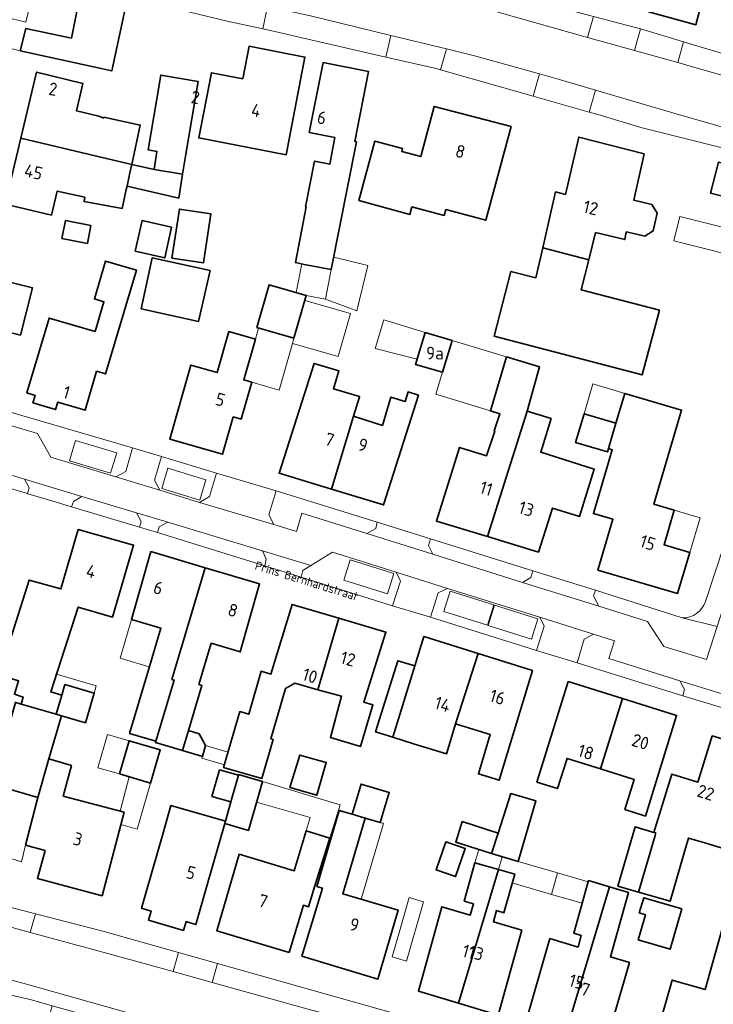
# Model space of a CAD drawing. Header units: metres. Extents: x 149984 to 156489, y 469398 to 478068.
# Tile 499 of 656: x 154315 to 154388, y 473304 to 473408. Entities that reach past the tile are written whole.
import ezdxf
from ezdxf.enums import TextEntityAlignment as Align

# ---------------------------------------------------------------- set-up
doc = ezdxf.new("R2010")
doc.units = ezdxf.units.M
doc.header["$LTSCALE"] = 0.75
for name, color, linetype, lineweight in [('B-WE-OG-BEBOUWING-GV', 6, 'Continuous', 35), ('B-WE-OG-BEBOUWING-T18', 1, 'Continuous', 18), ('B-WE-OG-BEBOUWING_LUIFEL-GV', 6, 'Continuous', 18), ('B-WE-OG-BEBOUWING_OVERBOUWING-GV', 6, 'Continuous', 18), ('B-WE-OG-TERREIN_ERF-GV', 252, 'Continuous', 18), ('B-WE-OG-TOPOGRAFIE-T18', 7, 'Continuous', 18), ('B-WE-VH-OPENVERHARDING_BETONSTRAATSTEEN-GV', 252, 'Continuous', 18), ('B-WE-VH-OPENVERHARDING_STRAATBAKSTEEN-GV', 252, 'Continuous', 18), ('B-WE-VH-OPENVERHARDING_TEGEL-GV', 252, 'Continuous', 18)]:
    doc.layers.add(name, color=color, linetype=linetype, lineweight=lineweight)
doc.styles.add('NLCS-ISO-M500-T18', font='NLCS-ISO.ttf', dxfattribs={"height": 0.9})
doc.styles.add('NLCS-ISO-M750-T18', font='NLCS-ISO.ttf', dxfattribs={"height": 1.35})

msp = doc.modelspace()

# ---------------------------------------------------------------- linework, layer by layer
at = {"layer": 'B-WE-OG-BEBOUWING-GV', "flags": 128}
for points in [[(154383.681, 473420.373), (154383.059, 473417.5), (154382.592, 473415.802), (154383.556, 473415.537), (154381.639, 473408.576), (154386.613, 473407.21), (154389.35, 473417.543), (154385.89, 473418.499), (154387.289, 473424.066), (154384.85, 473424.772), (154384.295, 473422.683)], [(154321.675, 473410.971), (154320.626, 473405.8), (154315.807, 473406.821), (154315.228, 473404.445), (154324.891, 473402.337), (154326.542, 473409.909)], [(154338.758, 473401.501), (154335.425, 473402.143), (154334.098, 473395.253), (154343.321, 473393.476), (154345.31, 473403.797), (154339.419, 473404.932)], [(154345.23, 473381.898), (154348.089, 473381.339), (154350.749, 473394.847), (154350.582, 473394.88), (154352.037, 473402.269), (154347.232, 473403.215), (154345.777, 473395.826), (154348.488, 473395.292), (154347.934, 473392.477), (154346.315, 473392.796), (154345.366, 473387.977), (154345.459, 473387.959), (154344.303, 473382.085)], [(154315.283, 473395.235), (154322.536, 473393.504), (154327.004, 473392.438), (154327.906, 473396.61), (154324.065, 473397.44), (154324.044, 473397.342), (154323.545, 473397.534), (154321.155, 473398.117), (154321.846, 473401.016), (154316.946, 473402.205)], [(154329.621, 473399.181), (154328.75, 473393.986), (154329.676, 473393.831), (154329.366, 473391.933), (154332.387, 473391.44), (154332.695, 473393.325), (154334.02, 473401.225), (154330.075, 473401.886)], [(154360.034, 473387.05), (154360.206, 473387.687), (154364.419, 473386.548), (154367.102, 473396.476), (154358.982, 473398.589), (154357.558, 473393.287), (154355.54, 473393.83), (154355.623, 473394.139), (154352.708, 473394.923), (154351.01, 473388.638), (154356.412, 473387.179), (154356.626, 473387.971)], [(154322.536, 473393.504), (154315.283, 473395.235), (154313.62, 473388.266), (154318.527, 473387.097), (154319.132, 473389.635), (154322.047, 473388.979), (154321.969, 473388.536), (154326.004, 473387.809), (154326.436, 473389.807), (154326.509, 473390.143), (154326.819, 473391.579), (154326.979, 473392.323), (154327.004, 473392.438)], [(154375.33, 473382.382), (154376.034, 473385.262), (154379.107, 473384.51), (154379.244, 473385.109), (154379.292, 473385.319), (154381.221, 473384.878), (154382.122, 473385.446), (154382.549, 473387.314), (154381.979, 473388.223), (154380.056, 473388.662), (154381.176, 473393.556), (154374.254, 473395.341), (154372.847, 473389.282), (154371.811, 473389.549), (154371.074, 473386.475), (154370.441, 473383.647)], [(154332.387, 473391.44), (154329.366, 473391.933), (154327.004, 473392.438), (154326.979, 473392.323), (154326.819, 473391.579), (154326.509, 473390.143), (154331.97, 473388.89)], [(154393.576, 473391.513), (154389.011, 473392.687), (154388.175, 473389.434), (154392.74, 473388.26)], [(154331.262, 473382.557), (154334.576, 473382.049), (154335.369, 473387.219), (154332.055, 473387.728)], [(154319.638, 473384.632), (154322.33, 473384.101), (154322.702, 473385.992), (154320.01, 473386.522)], [(154327.381, 473383.273), (154330.498, 473382.578), (154331.221, 473385.819), (154328.104, 473386.514)], [(154375.33, 473382.382), (154370.441, 473383.647), (154369.706, 473380.481), (154367.082, 473381.158), (154365.311, 473374.324), (154380.964, 473370.229), (154382.781, 473377.052), (154374.501, 473379.219)], [(154327.989, 473377.212), (154334.071, 473375.865), (154335.287, 473381.243), (154329.185, 473382.596)], [(154305.271, 473376.952), (154315.266, 473374.429), (154316.524, 473379.411), (154306.253, 473382.004), (154304.995, 473377.022)], [(154323.145, 473374.796), (154318.272, 473376.223), (154315.93, 473368.313), (154316.793, 473368.058), (154316.561, 473367.271), (154318.963, 473366.56), (154319.195, 473367.346), (154322.079, 473366.493), (154323.294, 473370.597), (154324.252, 473370.315), (154327.501, 473381.295), (154324.247, 473382.246), (154323.06, 473378.239), (154324.077, 473377.94)], [(154344.157, 473374.087), (154345.448, 473378.601), (154341.525, 473379.724), (154340.233, 473375.21)], [(154338.584, 473365.547), (154339.696, 473369.45), (154338.851, 473369.692), (154340.079, 473374.002), (154337.262, 473374.802), (154336.031, 473370.473), (154333.252, 473371.265), (154331.024, 473363.425), (154336.612, 473361.837), (154337.737, 473365.789)], [(154360.882, 473373.836), (154358.026, 473374.688), (154356.992, 473371.334), (154359.851, 473370.494)], [(154364.624, 473353.133), (154368.791, 473366.394), (154370.099, 473371.086), (154366.629, 473372.121), (154364.925, 473366.41), (154365.917, 473366.104), (154365.314, 473364.303), (154365.38, 473364.281), (154364.51, 473361.683), (154361.642, 473362.56), (154359.214, 473354.78)], [(154350.448, 473365.854), (154351.073, 473367.907), (154351.08, 473367.929), (154348.323, 473368.764), (154348.897, 473370.646), (154346.285, 473371.439), (154342.587, 473359.841), (154348.107, 473358.161)], [(154350.448, 473365.854), (154348.107, 473358.161), (154353.627, 473356.481), (154357.308, 473368.088), (154356.218, 473368.419), (154355.915, 473367.414), (154354.394, 473367.876), (154353.497, 473364.888)], [(154377.395, 473362.435), (154377.786, 473362.32), (154375.804, 473355.578), (154377.858, 473354.974), (154376.28, 473349.606), (154384.704, 473347.129), (154386.003, 473351.456), (154383.271, 473352.259), (154384.349, 473355.927), (154382.194, 473356.56), (154385.118, 473366.506), (154379.11, 473368.272), (154378.184, 473365.119)], [(154364.624, 473353.133), (154369.986, 473351.501), (154371.48, 473356.142), (154374.316, 473355.248), (154375.898, 473360.26), (154370.234, 473362.046), (154371.333, 473365.611), (154368.791, 473366.394)], [(154374.818, 473366.109), (154373.924, 473363.067), (154377.29, 473362.078), (154377.395, 473362.435), (154378.184, 473365.119)], [(154315.318, 473335.442), (154319.026, 473334.366), (154319.615, 473336.393), (154318.465, 473336.727), (154321.338, 473345.698), (154324.986, 473344.631), (154327.21, 473352.244), (154321.358, 473353.892), (154319.522, 473347.605), (154316.152, 473348.553), (154312.979, 473338.545), (154315.048, 473337.89), (154314.604, 473336.488), (154315.529, 473336.193)], [(154331.26, 473338.052), (154334.761, 473349.856), (154329.019, 473351.559), (154326.994, 473344.388), (154330.089, 473343.463), (154328.696, 473338.813), (154326.777, 473332.351), (154329.559, 473331.525), (154331.478, 473337.987)], [(154334.761, 473349.856), (154331.26, 473338.052), (154331.478, 473337.987), (154329.559, 473331.525), (154329.518, 473331.388), (154332.377, 473330.54), (154333.001, 473332.642), (154334.421, 473337.426), (154334.114, 473337.518), (154335.407, 473341.872), (154338.472, 473340.955), (154340.504, 473348.153)], [(154346.671, 473336.94), (154348.913, 473344.517), (154343.961, 473345.982), (154341.722, 473338.614), (154340.685, 473338.913), (154339.377, 473334.378), (154338.435, 473334.651), (154336.723, 473328.745), (154340.751, 473327.578), (154341.952, 473331.721), (154341.726, 473331.786), (154343.265, 473337.094), (154344.256, 473337.64)], [(154346.671, 473336.94), (154349.175, 473336.267), (154348.01, 473331.921), (154351.191, 473330.972), (154352.5, 473335.362), (154351.543, 473335.648), (154353.866, 473343.052), (154348.913, 473344.517)], [(154361.221, 473333.345), (154363.609, 473340.793), (154357.888, 473342.577), (154356.927, 473339.47), (154354.6, 473331.944), (154356.795, 473331.26), (154360.269, 473330.206), (154360.545, 473331.116)], [(154363.609, 473340.793), (154361.221, 473333.345), (154364.906, 473332.228), (154363.641, 473328.066), (154365.831, 473327.395), (154369.363, 473338.998)], [(154354.6, 473331.944), (154356.927, 473339.47), (154355.13, 473340.028), (154352.787, 473332.509)], [(154376.54, 473328.596), (154378.861, 473336.037), (154373.134, 473337.823), (154369.83, 473327.206), (154372.015, 473326.523), (154373.01, 473329.7)], [(154319.026, 473334.366), (154319.58, 473334.205), (154322.111, 473333.47), (154323.024, 473336.614), (154319.939, 473337.509), (154319.615, 473336.393)], [(154317.077, 473325.589), (154318.258, 473329.653), (154319.58, 473334.205), (154319.026, 473334.366), (154315.318, 473335.442), (154314.716, 473335.617), (154312.214, 473327.002)], [(154376.54, 473328.596), (154380.12, 473327.477), (154379.125, 473324.301), (154381.302, 473323.62), (154384.589, 473334.251), (154378.861, 473336.037)], [(154332.377, 473330.54), (154334.483, 473329.915), (154334.822, 473331.058), (154334.148, 473332.301), (154333.001, 473332.642)], [(154325.715, 473328.064), (154329.006, 473327.108), (154330.023, 473330.609), (154326.732, 473331.565)], [(154391.925, 473323.15), (154394.089, 473330.353), (154388.353, 473332.076), (154386.842, 473327.205), (154384.092, 473328.058), (154382.18, 473321.894), (154382.395, 473321.832), (154382.315, 473321.557), (154380.58, 473315.587), (154383.905, 473314.621), (154385.639, 473320.591), (154385.849, 473321.29), (154387.57, 473320.773), (154390.909, 473319.77)], [(154319.768, 473325.733), (154320.632, 473328.964), (154318.258, 473329.653), (154317.077, 473325.589), (154315.789, 473320.531), (154317.849, 473319.973), (154317.047, 473317.012), (154323.872, 473315.206), (154326.204, 473324.013)], [(154343.73, 473326.628), (154346.574, 473325.818), (154347.558, 473329.272), (154344.77, 473330.066)], [(154337.485, 473325.116), (154338.286, 473327.926), (154336.285, 473328.497), (154335.484, 473325.687)], [(154340.43, 473325.908), (154340.827, 473327.276), (154338.309, 473328.005), (154338.286, 473327.926), (154337.485, 473325.116), (154336.903, 473323.076), (154336.833, 473322.83), (154339.357, 473322.098)], [(154350.312, 473323.804), (154351.678, 473323.4), (154353.279, 473322.927), (154354.224, 473326.122), (154351.256, 473327)], [(154365.018, 473319.649), (154367.84, 473318.829), (154369.699, 473325.227), (154367.071, 473325.99), (154365.718, 473321.812)], [(154330.282, 473321.711), (154328.047, 473313.874), (154329.056, 473313.572), (154328.772, 473312.623), (154332.463, 473311.517), (154332.747, 473312.467), (154332.846, 473312.437), (154333.787, 473312.155), (154334.987, 473316.361), (154336.833, 473322.83), (154336.903, 473323.076), (154331.14, 473324.72)], [(154346.57, 473316.173), (154347.169, 473315.99), (154344.995, 473308.803), (154353.014, 473306.403), (154355.166, 473313.682), (154349.316, 473315.411), (154351.678, 473323.4), (154350.312, 473323.804), (154348.945, 473324.208)], [(154343.634, 473309.21), (154345.159, 473314.202), (154345.684, 473314.04), (154346.356, 473316.239), (154347.958, 473321.28), (154345.441, 473322.041), (154344.181, 473317.836), (154338.365, 473319.574), (154335.998, 473311.494)], [(154365.718, 473321.812), (154361.945, 473323.034), (154361.245, 473320.871), (154365.018, 473319.649)], [(154380.58, 473315.587), (154382.315, 473321.557), (154382.395, 473321.832), (154382.18, 473321.894), (154380.199, 473322.47), (154378.385, 473316.224)], [(154360.202, 473320.886), (154359.182, 473317.937), (154361.228, 473317.23), (154362.248, 473320.178)], [(154361.534, 473303.854), (154365.758, 473317.97), (154363.286, 473318.693), (154362.153, 473314.628), (154363.122, 473314.345), (154362.789, 473313.151), (154359.795, 473314.028), (154357.325, 473305.113)], [(154365.758, 473317.97), (154361.534, 473303.854), (154365.745, 473302.594), (154368.229, 473311.557), (154365.226, 473312.437), (154365.561, 473313.641), (154366.349, 473313.411), (154367.48, 473317.466)], [(154372.815, 473300.479), (154377.504, 473316.142), (154375.295, 473316.808), (154373.727, 473311.234), (154374.521, 473310.995), (154374.177, 473309.773), (154371.2, 473310.671), (154368.61, 473301.737)], [(154377.504, 473316.142), (154372.815, 473300.479), (154377.021, 473299.22), (154379.605, 473308.135), (154377.595, 473308.741), (154379.508, 473315.538)], [(154380.653, 473313.38), (154381.306, 473313.191), (154380.533, 473310.531), (154383.898, 473309.554), (154385.136, 473313.814), (154381.118, 473314.981)], [(154388.781, 473295.833), (154393.228, 473311.665), (154389.692, 473312.658), (154389.419, 473311.687), (154387.624, 473305.296), (154384.13, 473306.29), (154382.078, 473299.149), (154384.701, 473298.432), (154384.315, 473297.087)]]:
    msp.add_lwpolyline(points, close=True, dxfattribs=at)
at = {"layer": 'B-WE-OG-BEBOUWING_LUIFEL-GV', "flags": 128}
for points in [[(154321.717, 473411.18), (154316.978, 473412.21), (154315.828, 473407.494), (154311.198, 473408.622), (154310.463, 473405.606), (154315.228, 473404.445), (154315.807, 473406.821), (154320.626, 473405.8)], [(154347.471, 473378.203), (154350.808, 473376.99), (154351.977, 473381.784), (154348.351, 473382.668), (154348.089, 473381.339)], [(154344.378, 473378.907), (154345.448, 473378.601), (154347.471, 473378.203), (154348.089, 473381.339), (154344.978, 473381.952)], [(154343.997, 473373.53), (154344.157, 473374.087), (154340.409, 473375.16), (154340.079, 473374.002), (154338.851, 473369.692), (154339.696, 473369.45), (154342.593, 473368.621)], [(154358.026, 473374.688), (154353.665, 473376.033), (154352.734, 473373.013), (154357.158, 473371.871)], [(154360.882, 473373.836), (154359.851, 473370.494), (154359.142, 473368.194), (154364.925, 473366.41), (154366.629, 473372.121)], [(154374.818, 473366.109), (154378.184, 473365.12), (154379.11, 473368.272), (154375.745, 473369.261)], [(154384.349, 473355.927), (154383.271, 473352.259), (154386.003, 473351.456), (154387.081, 473355.124)], [(154326.994, 473344.388), (154325.773, 473340.312), (154328.867, 473339.385), (154330.089, 473343.463)], [(154323.024, 473336.614), (154323.249, 473337.39), (154319.066, 473338.604), (154318.465, 473336.727), (154319.615, 473336.393), (154319.939, 473337.509)], [(154325.715, 473328.064), (154326.732, 473331.565), (154324.452, 473332.227), (154323.435, 473328.726)], [(154334.822, 473331.058), (154334.483, 473329.915), (154334.428, 473329.733), (154336.805, 473329.027), (154337.19, 473330.355)], [(154326.746, 473327.765), (154325.774, 473324.128), (154326.204, 473324.013), (154325.861, 473322.718), (154327.585, 473322.217), (154329.006, 473327.108)], [(154345.441, 473322.041), (154347.958, 473321.28), (154349.022, 473324.798), (154340.827, 473327.276), (154340.201, 473325.094), (154345.852, 473323.472)], [(154310.046, 473320.443), (154315.348, 473318.798), (154315.789, 473320.531), (154317.077, 473325.589), (154312.214, 473327.002), (154312.016, 473327.061), (154312.01, 473327.042)], [(154351.678, 473323.4), (154349.316, 473315.411), (154351.263, 473314.836), (154353.625, 473322.824)], [(154366.153, 473319.319), (154365.018, 473319.649), (154363.691, 473320.079), (154363.286, 473318.693), (154365.758, 473317.97)], [(154372.017, 473317.615), (154367.84, 473318.829), (154366.153, 473319.319), (154365.758, 473317.97), (154367.48, 473317.466), (154367.224, 473316.546), (154371.358, 473315.345)], [(154372.017, 473317.615), (154371.358, 473315.345), (154374.617, 473314.398), (154375.257, 473316.674)]]:
    msp.add_lwpolyline(points, close=True, dxfattribs=at)
at = {"layer": 'B-WE-OG-BEBOUWING_OVERBOUWING-GV', "flags": 128}
for points in [[(154384.948, 473386.966), (154384.297, 473384.398), (154393.28, 473382.122), (154393.931, 473384.69)], [(154345.303, 473378.095), (154344.157, 473374.087), (154343.997, 473373.53), (154348.833, 473372.146), (154350.139, 473376.712)], [(154356.056, 473308.291), (154357.859, 473314.559), (154356.325, 473315), (154355.372, 473311.683), (154354.523, 473308.732)]]:
    msp.add_lwpolyline(points, close=True, dxfattribs=at)
at = {"layer": 'B-WE-OG-TERREIN_ERF-GV', "flags": 128}
for points in [[(154291.276, 473430.459), (154291.56, 473429.78), (154291.99, 473428.9), (154292.36, 473428.36), (154292.76, 473428), (154293.26, 473427.71), (154294.23, 473427.39), (154313.209, 473423.139), (154326.878, 473420.047), (154329.87, 473419.37), (154330.485, 473419.232), (154338.945, 473417.332), (154344.635, 473416.054), (154349.461, 473414.971), (154353.25, 473414.12), (154354.256, 473413.852), (154360.326, 473412.231), (154362.826, 473411.563), (154365.923, 473410.736), (154375.814, 473408.096), (154380.778, 473406.77), (154380.93, 473406.73), (154385.335, 473405.404), (154391.202, 473403.638)], [(154389.35, 473417.543), (154386.613, 473407.21), (154381.639, 473408.576)], [(154287.548, 473411.433), (154286.624, 473406.259), (154285.212, 473398.566), (154284.287, 473393.389), (154283.142, 473387.19), (154281.447, 473377.626), (154281.242, 473376.57), (154283.98, 473375.638), (154285.984, 473374.675), (154297.802, 473370.972), (154297.941, 473370.933), (154313.069, 473366.613), (154327.106, 473362.513), (154330.154, 473361.582), (154335.981, 473359.843), (154342.26, 473357.958), (154352.958, 473354.656), (154358.596, 473352.896), (154369.41, 473349.518), (154376.012, 473347.483), (154385.188, 473344.549)], [(154395.05, 473392.79), (154380.8, 473396.37), (154376.52, 473397.64), (154375.362, 473397.969), (154369.418, 473399.658), (154359.633, 473402.438), (154359.17, 473402.57), (154353.876, 473403.784), (154341.21, 473406.69), (154340.853, 473406.768), (154337.09, 473407.59), (154327.757, 473409.864)], [(154279.434, 473366.423), (154278.277, 473360.209), (154277.036, 473353.271), (154276.151, 473348.463), (154275.247, 473343.545), (154274.064, 473337.117), (154272.631, 473329.263), (154272.242, 473327.445), (154272.632, 473325.978), (154273.141, 473325.001), (154274.12, 473324.388), (154279.022, 473322.988), (154287.062, 473321.018), (154291.507, 473319.959), (154301.566, 473317.294), (154308.215, 473315.532), (154316.825, 473313.293), (154323.954, 473311.44), (154331.936, 473309.191), (154336.064, 473308.028), (154362.023, 473300.715), (154375.042, 473296.952), (154384.105, 473294.333), (154391.895, 473292.082)], [(154389.329, 473335.07), (154385.248, 473336.317), (154374.068, 473339.805), (154369.793, 473341.09), (154358.58, 473344.617), (154354.581, 473345.816), (154344.898, 473348.852), (154341.083, 473350.059), (154329.731, 473353.562), (154327.832, 473354.134), (154320.65, 473356.284), (154318.22, 473357.009), (154316.043, 473357.658), (154315.985, 473357.675), (154309.724, 473359.51)], [(154387.648, 473346.289), (154390.552, 473355.041)], [(154312.979, 473338.545), (154316.152, 473348.553), (154319.522, 473347.605), (154321.358, 473353.892), (154327.21, 473352.244), (154324.986, 473344.631), (154321.338, 473345.698), (154318.465, 473336.727), (154319.615, 473336.393), (154319.939, 473337.509), (154323.024, 473336.614), (154322.111, 473333.47), (154319.58, 473334.205), (154318.258, 473329.653), (154320.632, 473328.964), (154319.768, 473325.733), (154326.204, 473324.013), (154323.872, 473315.206), (154317.047, 473317.012), (154317.849, 473319.973), (154315.789, 473320.531), (154317.077, 473325.589), (154312.214, 473327.002)], [(154314.716, 473335.617), (154315.318, 473335.442), (154315.529, 473336.193), (154314.604, 473336.488)]]:
    msp.add_lwpolyline(points, dxfattribs=at)
for points in [[(154321.675, 473410.971), (154326.542, 473409.909), (154324.891, 473402.337), (154315.228, 473404.445), (154315.807, 473406.821), (154320.626, 473405.8)], [(154338.758, 473401.501), (154339.419, 473404.932), (154345.31, 473403.797), (154343.321, 473393.476), (154334.098, 473395.253), (154335.425, 473402.143)], [(154348.089, 473381.339), (154345.23, 473381.898), (154344.303, 473382.085), (154345.459, 473387.959), (154345.366, 473387.977), (154346.315, 473392.796), (154347.934, 473392.477), (154348.488, 473395.292), (154345.777, 473395.826), (154347.232, 473403.215), (154352.037, 473402.269), (154350.582, 473394.88), (154350.749, 473394.847)], [(154326.436, 473389.807), (154326.004, 473387.809), (154321.969, 473388.536), (154322.047, 473388.979), (154319.132, 473389.635), (154318.527, 473387.097), (154313.62, 473388.266), (154315.283, 473395.235), (154316.946, 473402.205), (154321.846, 473401.016), (154321.155, 473398.117), (154323.545, 473397.534), (154324.044, 473397.342), (154324.065, 473397.44), (154327.906, 473396.61), (154327.004, 473392.438), (154329.366, 473391.933), (154329.676, 473393.831), (154328.75, 473393.986), (154329.621, 473399.181), (154330.075, 473401.886), (154334.02, 473401.225), (154332.695, 473393.325), (154332.387, 473391.44), (154331.97, 473388.89), (154326.509, 473390.143)], [(154360.034, 473387.05), (154356.626, 473387.971), (154356.412, 473387.179), (154351.01, 473388.638), (154352.708, 473394.923), (154355.623, 473394.139), (154355.54, 473393.83), (154357.558, 473393.287), (154358.982, 473398.589), (154367.102, 473396.476), (154364.419, 473386.548), (154360.206, 473387.687)], [(154370.441, 473383.647), (154371.074, 473386.475), (154371.811, 473389.549), (154372.847, 473389.282), (154374.254, 473395.341), (154381.176, 473393.556), (154380.056, 473388.662), (154381.979, 473388.223), (154382.549, 473387.314), (154382.122, 473385.446), (154381.221, 473384.878), (154379.292, 473385.319), (154379.244, 473385.109), (154379.107, 473384.51), (154376.034, 473385.262), (154375.33, 473382.382), (154374.501, 473379.219), (154382.781, 473377.052), (154380.964, 473370.229), (154365.311, 473374.324), (154367.082, 473381.158), (154369.706, 473380.481)], [(154393.576, 473391.513), (154392.74, 473388.26), (154388.175, 473389.434), (154389.011, 473392.687)], [(154331.262, 473382.557), (154332.055, 473387.728), (154335.369, 473387.219), (154334.576, 473382.049)], [(154319.638, 473384.632), (154320.01, 473386.522), (154322.702, 473385.992), (154322.33, 473384.101)], [(154327.381, 473383.273), (154328.104, 473386.514), (154331.221, 473385.819), (154330.498, 473382.578)], [(154327.989, 473377.212), (154329.185, 473382.596), (154335.287, 473381.243), (154334.071, 473375.865)], [(154305.271, 473376.952), (154303.961, 473371.697), (154298.394, 473373.093), (154298.192, 473372.289), (154295.313, 473373.01), (154295.424, 473373.456), (154287.509, 473375.439), (154287.712, 473376.212), (154286.9, 473376.424), (154287.654, 473379.287), (154288.467, 473379.074), (154288.979, 473381.017), (154296.86, 473378.942), (154296.893, 473379.067), (154304.995, 473377.022), (154306.253, 473382.004), (154316.524, 473379.411), (154315.266, 473374.429)], [(154323.145, 473374.796), (154324.077, 473377.94), (154323.06, 473378.239), (154324.247, 473382.246), (154327.501, 473381.295), (154324.252, 473370.315), (154323.294, 473370.597), (154322.079, 473366.493), (154319.195, 473367.346), (154318.963, 473366.56), (154316.561, 473367.271), (154316.793, 473368.058), (154315.93, 473368.313), (154318.272, 473376.223)], [(154345.448, 473378.601), (154344.157, 473374.087), (154340.233, 473375.21), (154341.525, 473379.724)], [(154339.696, 473369.45), (154338.584, 473365.547), (154337.737, 473365.789), (154336.612, 473361.837), (154331.024, 473363.425), (154333.252, 473371.265), (154336.031, 473370.473), (154337.262, 473374.802), (154340.079, 473374.002), (154338.851, 473369.692)], [(154359.851, 473370.494), (154356.992, 473371.334), (154358.026, 473374.688), (154360.882, 473373.836)], [(154368.791, 473366.394), (154371.333, 473365.611), (154370.234, 473362.046), (154375.898, 473360.26), (154374.316, 473355.248), (154371.48, 473356.142), (154369.986, 473351.501), (154364.624, 473353.133), (154359.214, 473354.78), (154361.642, 473362.56), (154364.51, 473361.683), (154365.38, 473364.281), (154365.314, 473364.303), (154365.917, 473366.104), (154364.925, 473366.41), (154366.629, 473372.121), (154370.099, 473371.086)], [(154348.107, 473358.161), (154342.587, 473359.841), (154346.285, 473371.439), (154348.897, 473370.646), (154348.323, 473368.764), (154351.08, 473367.929), (154351.073, 473367.907), (154350.448, 473365.854), (154353.497, 473364.888), (154354.394, 473367.876), (154355.915, 473367.414), (154356.218, 473368.419), (154357.308, 473368.088), (154353.627, 473356.481)], [(154377.786, 473362.32), (154377.395, 473362.435), (154377.29, 473362.078), (154373.924, 473363.067), (154374.818, 473366.109), (154378.184, 473365.119), (154379.11, 473368.272), (154385.118, 473366.506), (154382.194, 473356.56), (154384.349, 473355.927), (154383.271, 473352.259), (154386.003, 473351.456), (154384.704, 473347.129), (154376.28, 473349.606), (154377.858, 473354.974), (154375.804, 473355.578)], [(154334.761, 473349.856), (154340.504, 473348.153), (154338.472, 473340.955), (154335.407, 473341.872), (154334.114, 473337.518), (154334.421, 473337.426), (154333.001, 473332.642), (154334.148, 473332.301), (154334.822, 473331.058), (154334.483, 473329.915), (154332.377, 473330.54), (154329.518, 473331.388), (154329.559, 473331.525), (154326.777, 473332.351), (154328.696, 473338.813), (154330.089, 473343.463), (154326.994, 473344.388), (154329.019, 473351.559)], [(154348.913, 473344.517), (154353.866, 473343.052), (154351.543, 473335.648), (154352.5, 473335.362), (154351.191, 473330.972), (154348.01, 473331.921), (154349.175, 473336.267), (154346.671, 473336.94), (154344.256, 473337.64), (154343.265, 473337.094), (154341.726, 473331.786), (154341.952, 473331.721), (154340.751, 473327.578), (154336.723, 473328.745), (154338.435, 473334.651), (154339.377, 473334.378), (154340.685, 473338.913), (154341.722, 473338.614), (154343.961, 473345.982)], [(154363.609, 473340.793), (154369.363, 473338.998), (154365.831, 473327.395), (154363.641, 473328.066), (154364.906, 473332.228), (154361.221, 473333.345), (154360.545, 473331.116), (154360.269, 473330.206), (154356.795, 473331.26), (154354.6, 473331.944), (154352.787, 473332.509), (154355.13, 473340.028), (154356.927, 473339.47), (154357.888, 473342.577)], [(154378.861, 473336.037), (154384.589, 473334.251), (154381.302, 473323.62), (154379.125, 473324.301), (154380.12, 473327.477), (154376.54, 473328.596), (154373.01, 473329.7), (154372.015, 473326.523), (154369.83, 473327.206), (154373.134, 473337.823)], [(154329.006, 473327.108), (154325.715, 473328.064), (154326.732, 473331.565), (154330.023, 473330.609)], [(154391.925, 473323.15), (154390.909, 473319.77), (154387.57, 473320.773), (154385.849, 473321.29), (154385.639, 473320.591), (154383.905, 473314.621), (154380.58, 473315.587), (154378.385, 473316.224), (154380.199, 473322.47), (154382.18, 473321.894), (154384.092, 473328.058), (154386.842, 473327.205), (154388.353, 473332.076), (154394.089, 473330.353), (154399.827, 473328.629), (154396.573, 473318.07), (154394.122, 473318.806), (154395.136, 473322.185)], [(154344.77, 473330.066), (154347.558, 473329.272), (154346.574, 473325.818), (154343.73, 473326.628)], [(154329.056, 473313.572), (154328.047, 473313.874), (154330.282, 473321.711), (154331.14, 473324.72), (154336.903, 473323.076), (154337.485, 473325.116), (154335.484, 473325.687), (154336.285, 473328.497), (154338.286, 473327.926), (154338.309, 473328.005), (154340.827, 473327.276), (154340.43, 473325.908), (154339.357, 473322.098), (154336.833, 473322.83), (154334.987, 473316.361), (154333.787, 473312.155), (154332.846, 473312.437), (154332.747, 473312.467), (154332.463, 473311.517), (154328.772, 473312.623)], [(154355.166, 473313.682), (154353.014, 473306.403), (154344.995, 473308.803), (154347.169, 473315.99), (154346.57, 473316.173), (154348.945, 473324.208), (154350.312, 473323.804), (154351.256, 473327), (154354.224, 473326.122), (154353.279, 473322.927), (154351.678, 473323.4), (154349.316, 473315.411)], [(154365.718, 473321.812), (154367.071, 473325.99), (154369.699, 473325.227), (154367.84, 473318.829), (154365.018, 473319.649), (154361.245, 473320.871), (154361.945, 473323.034)], [(154343.634, 473309.21), (154335.998, 473311.494), (154338.365, 473319.574), (154344.181, 473317.836), (154345.441, 473322.041), (154347.958, 473321.28), (154346.356, 473316.239), (154345.684, 473314.04), (154345.159, 473314.202)], [(154360.202, 473320.886), (154362.248, 473320.178), (154361.228, 473317.23), (154359.182, 473317.937)], [(154361.534, 473303.854), (154357.325, 473305.113), (154359.795, 473314.028), (154362.789, 473313.151), (154363.122, 473314.345), (154362.153, 473314.628), (154363.286, 473318.693), (154365.758, 473317.97), (154367.48, 473317.466), (154366.349, 473313.411), (154365.561, 473313.641), (154365.226, 473312.437), (154368.229, 473311.557), (154365.745, 473302.594)], [(154377.504, 473316.142), (154379.508, 473315.538), (154377.595, 473308.741), (154379.605, 473308.135), (154377.021, 473299.22), (154372.815, 473300.479), (154368.61, 473301.737), (154371.2, 473310.671), (154374.177, 473309.773), (154374.521, 473310.995), (154373.727, 473311.234), (154375.295, 473316.808)], [(154393.228, 473311.665), (154396.101, 473310.855), (154397.577, 473315.934), (154399.957, 473315.243), (154398.482, 473310.163), (154396.783, 473310.657), (154395.797, 473307.158), (154394.841, 473307.428), (154394.065, 473304.675), (154393.756, 473303.578), (154396.249, 473302.875), (154395.05, 473298.599), (154394.093, 473297.594), (154393.249, 473294.578), (154388.781, 473295.833), (154384.315, 473297.087), (154384.701, 473298.432), (154382.078, 473299.149), (154384.13, 473306.29), (154387.624, 473305.296), (154389.419, 473311.687), (154389.692, 473312.658)], [(154380.653, 473313.38), (154381.118, 473314.981), (154385.136, 473313.814), (154383.898, 473309.554), (154380.533, 473310.531), (154381.306, 473313.191)]]:
    msp.add_lwpolyline(points, close=True, dxfattribs=at)
at = {"layer": 'B-WE-OG-TERREIN_ERF-GV'}
msp.add_lwpolyline([(154385.188, 473344.549, 0.3300159), (154387.648, 473346.289)], format="xyb", dxfattribs=at)
at = {"layer": 'B-WE-VH-OPENVERHARDING_BETONSTRAATSTEEN-GV', "flags": 128}
for points in [[(154328.296, 473412.076), (154327.757, 473409.864), (154337.09, 473407.59), (154340.853, 473406.768), (154341.374, 473409.151), (154335.82, 473410.37)], [(154375.814, 473408.096), (154375.194, 473405.877), (154380.143, 473404.495), (154380.778, 473406.77)], [(154354.403, 473406.081), (154353.876, 473403.784), (154359.17, 473402.57), (154359.633, 473402.438), (154360.261, 473404.649)], [(154385.335, 473405.404), (154384.723, 473403.215), (154386.28, 473402.78), (154390.606, 473401.547), (154391.202, 473403.638)], [(154370.09, 473402.021), (154369.418, 473399.658), (154375.362, 473397.969), (154376.027, 473400.31), (154372.32, 473401.4)], [(154316.29, 473311.333), (154316.825, 473313.293), (154308.215, 473315.532), (154301.566, 473317.294), (154301.05, 473315.26), (154313.095, 473312.205)], [(154331.936, 473309.191), (154331.38, 473307.185), (154335.512, 473306.038), (154336.064, 473308.028)]]:
    msp.add_lwpolyline(points, close=True, dxfattribs=at)
at = {"layer": 'B-WE-VH-OPENVERHARDING_STRAATBAKSTEEN-GV', "flags": 128}
for points in [[(154403.872, 473397.735), (154400.203, 473398.812), (154390.606, 473401.547), (154386.28, 473402.78), (154384.723, 473403.215), (154380.143, 473404.495), (154375.194, 473405.877), (154365.335, 473408.631), (154362.248, 473409.494), (154359.756, 473410.19), (154356.32, 473411.15), (154353.778, 473411.719), (154348.973, 473412.793), (154344.147, 473413.873), (154342.64, 473414.21), (154338.457, 473415.14), (154329.994, 473417.023), (154326.384, 473417.826), (154321.15, 473418.99), (154293.962, 473425.042)], [(154293.307, 473420.007), (154316.599, 473414.727), (154319.429, 473414.086), (154324.565, 473412.922), (154327.281, 473412.306), (154328.296, 473412.076), (154335.82, 473410.37), (154341.374, 473409.151), (154345.89, 473408.16), (154354.403, 473406.081), (154360.261, 473404.649), (154363.37, 473403.89), (154370.09, 473402.021), (154372.32, 473401.4), (154376.027, 473400.31), (154384.549, 473397.806), (154398.044, 473393.911), (154401.634, 473392.814)], [(154388.889, 473343.657), (154387.754, 473340.138), (154383.26, 473341.541), (154381.512, 473344.156), (154376.389, 473345.789), (154368.307, 473348.304), (154358.828, 473351.273), (154351.861, 473353.475), (154344.975, 473355.628), (154344.408, 473353.679), (154342.032, 473354.415), (154334.179, 473356.753), (154329.99, 473358.042), (154325.318, 473359.455), (154318.443, 473361.523), (154317.046, 473364.045), (154283.493, 473374.016)], [(154312.91, 473360.042), (154315.662, 473359.195), (154321.744, 473357.377), (154327.496, 473355.632), (154330.827, 473354.656), (154340.831, 473351.627), (154345.952, 473350.083), (154348.22, 473351.507), (154354.969, 473349.364), (154360.365, 473347.672), (154370.125, 473344.614), (154375.807, 473342.833), (154378.014, 473342.132), (154377.434, 473340.27), (154384.945, 473337.904), (154390.443, 473336.194)], [(154385.188, 473344.549), (154388.889, 473343.657), (154392.058, 473353.476), (154391.423, 473354.714), (154390.552, 473355.041), (154387.648, 473346.289)], [(154345.501, 473303.267), (154335.512, 473306.038), (154331.38, 473307.185), (154324.853, 473308.996), (154316.29, 473311.333), (154313.095, 473312.205), (154301.05, 473315.26), (154299.569, 473315.636), (154279.347, 473320.702), (154274.733, 473321.837), (154274.03, 473322.086), (154273.11, 473322.604), (154272.338, 473323.225), (154271.601, 473324.028), (154270.116, 473315.635), (154272.222, 473316.282), (154274.089, 473316.355), (154291.021, 473312.199), (154300.569, 473309.817), (154307.466, 473308.096), (154307.89, 473307.99), (154307.838, 473308.027), (154315.87, 473305.87), (154335.11, 473300.43)]]:
    msp.add_lwpolyline(points, dxfattribs=at)
for points in [[(154283.493, 473374.016), (154317.046, 473364.045), (154318.443, 473361.523), (154325.318, 473359.455), (154326.371, 473360.025), (154327.106, 473362.513), (154313.069, 473366.613), (154297.941, 473370.933), (154297.802, 473370.972), (154285.984, 473374.675), (154283.98, 473375.638)], [(154315.985, 473357.675), (154316.166, 473358.283), (154315.662, 473359.195), (154312.91, 473360.042), (154313.487, 473361.955), (154311.351, 473362.588), (154310.517, 473362.144), (154309.724, 473359.51)], [(154324.782, 473359.834), (154320.434, 473361.128), (154321.076, 473363.284), (154325.424, 473361.99)], [(154329.99, 473358.042), (154329.401, 473359.089), (154330.154, 473361.582), (154327.106, 473362.513), (154326.371, 473360.025), (154325.318, 473359.455)], [(154335.981, 473359.843), (154330.154, 473361.582), (154329.401, 473359.089), (154329.99, 473358.042), (154334.179, 473356.753), (154335.227, 473357.363)], [(154334.19, 473356.98), (154330.177, 473358.206), (154330.834, 473360.357), (154334.847, 473359.131)], [(154342.26, 473357.958), (154335.981, 473359.843), (154335.227, 473357.363), (154334.179, 473356.753), (154342.032, 473354.415), (154341.502, 473355.433)], [(154315.662, 473359.195), (154316.166, 473358.283), (154315.985, 473357.675), (154316.043, 473357.658), (154318.22, 473357.009), (154320.65, 473356.284), (154320.854, 473356.861), (154321.744, 473357.377)], [(154327.832, 473354.134), (154328.009, 473354.716), (154327.496, 473355.632), (154321.744, 473357.377), (154320.854, 473356.861), (154320.65, 473356.284)], [(154342.032, 473354.415), (154344.408, 473353.679), (154344.975, 473355.628), (154351.861, 473353.475), (154352.79, 473353.984), (154352.958, 473354.656), (154342.26, 473357.958), (154341.502, 473355.433)], [(154327.496, 473355.632), (154328.009, 473354.716), (154327.832, 473354.134), (154329.731, 473353.562), (154329.917, 473354.154), (154330.827, 473354.656)], [(154330.827, 473354.656), (154329.917, 473354.154), (154329.731, 473353.562), (154341.083, 473350.059), (154341.231, 473350.744), (154340.831, 473351.627)], [(154358.596, 473352.896), (154352.958, 473354.656), (154352.79, 473353.984), (154351.861, 473353.475), (154358.828, 473351.273), (154358.368, 473352.215)], [(154358.828, 473351.273), (154368.307, 473348.304), (154369.184, 473348.809), (154369.41, 473349.518), (154358.596, 473352.896), (154358.368, 473352.215)], [(154345.952, 473350.083), (154340.831, 473351.627), (154341.231, 473350.744), (154341.083, 473350.059), (154344.898, 473348.852), (154345.105, 473349.551)], [(154344.898, 473348.852), (154354.581, 473345.816), (154355.41, 473348.43), (154354.969, 473349.364), (154348.22, 473351.507), (154345.952, 473350.083), (154345.105, 473349.551)], [(154354.031, 473347.092), (154349.414, 473348.538), (154350.087, 473350.685), (154354.703, 473349.239)], [(154358.58, 473344.617), (154359.399, 473347.195), (154360.365, 473347.672), (154354.969, 473349.364), (154355.41, 473348.43), (154354.581, 473345.816)], [(154369.41, 473349.518), (154369.184, 473348.809), (154368.307, 473348.304), (154376.389, 473345.789), (154375.81, 473346.865), (154376.012, 473347.483)], [(154360.365, 473347.672), (154359.399, 473347.195), (154358.58, 473344.617), (154369.793, 473341.09), (154370.605, 473343.661), (154370.125, 473344.614)], [(154364.601, 473343.768), (154359.992, 473345.221), (154360.668, 473347.367), (154365.277, 473345.914)], [(154388.889, 473343.657), (154385.188, 473344.549), (154376.012, 473347.483), (154375.81, 473346.865), (154376.389, 473345.789), (154381.512, 473344.156), (154383.26, 473341.541), (154387.754, 473340.138)], [(154369.272, 473342.309), (154364.663, 473343.752), (154365.335, 473345.898), (154369.945, 473344.456)], [(154369.793, 473341.09), (154374.068, 473339.805), (154374.816, 473342.315), (154375.807, 473342.833), (154370.125, 473344.614), (154370.605, 473343.661)], [(154374.068, 473339.805), (154385.248, 473336.317), (154385.425, 473336.986), (154384.945, 473337.904), (154377.434, 473340.27), (154378.014, 473342.132), (154375.807, 473342.833), (154374.816, 473342.315)], [(154389.329, 473335.07), (154389.525, 473335.697), (154390.443, 473336.194), (154384.945, 473337.904), (154385.425, 473336.986), (154385.248, 473336.317)], [(154343.991, 473297.991), (154335.11, 473300.43), (154315.87, 473305.87), (154307.838, 473308.027), (154307.89, 473307.99), (154309.11, 473306.18), (154309.38, 473305.9), (154309.56, 473305.79), (154309.83, 473305.71), (154316.4, 473304.19), (154318.594, 473303.575), (154322.925, 473302.362), (154328.68, 473300.75), (154341.62, 473297)]]:
    msp.add_lwpolyline(points, close=True, dxfattribs=at)
at = {"layer": 'B-WE-VH-OPENVERHARDING_STRAATBAKSTEEN-GV'}
msp.add_lwpolyline([(154387.648, 473346.289, -0.3300159), (154385.188, 473344.549)], format="xyb", dxfattribs=at)
at = {"layer": 'B-WE-VH-OPENVERHARDING_TEGEL-GV', "flags": 128}
for points in [[(154375.814, 473408.096), (154365.923, 473410.736), (154365.335, 473408.631), (154375.194, 473405.877)], [(154353.876, 473403.784), (154354.403, 473406.081), (154345.89, 473408.16), (154341.374, 473409.151), (154340.853, 473406.768), (154341.21, 473406.69)], [(154380.143, 473404.495), (154384.723, 473403.215), (154385.335, 473405.404), (154380.93, 473406.73), (154380.778, 473406.77)], [(154359.633, 473402.438), (154369.418, 473399.658), (154370.09, 473402.021), (154363.37, 473403.89), (154360.261, 473404.649)], [(154398.044, 473393.911), (154384.549, 473397.806), (154376.027, 473400.31), (154375.362, 473397.969), (154376.52, 473397.64), (154380.8, 473396.37), (154395.05, 473392.79), (154396.284, 473391.867), (154398.788, 473390.242), (154399.514, 473389.549), (154399.976, 473388.686), (154400.64, 473385.756), (154402.15, 473390.126), (154397.314, 473391.521)], [(154324.782, 473359.834), (154325.424, 473361.99), (154321.076, 473363.284), (154320.434, 473361.128)], [(154334.19, 473356.98), (154334.847, 473359.131), (154330.834, 473360.357), (154330.177, 473358.206)], [(154354.031, 473347.092), (154354.703, 473349.239), (154350.087, 473350.685), (154349.414, 473348.538)], [(154364.601, 473343.768), (154365.277, 473345.914), (154360.668, 473347.367), (154359.992, 473345.221)], [(154369.272, 473342.309), (154369.945, 473344.456), (154365.335, 473345.898), (154364.663, 473343.752)], [(154331.38, 473307.185), (154331.936, 473309.191), (154323.954, 473311.44), (154316.825, 473313.293), (154316.29, 473311.333), (154324.853, 473308.996)], [(154318.594, 473303.575), (154316.4, 473304.19), (154309.83, 473305.71), (154309.56, 473305.79), (154309.38, 473305.9), (154309.11, 473306.18), (154307.89, 473307.99), (154307.466, 473308.096), (154306.988, 473306.314), (154307.426, 473306.201), (154307.083, 473304.723), (154318.071, 473301.685)], [(154345.501, 473303.267), (154346.836, 473302.908), (154360.168, 473299.079), (154361.459, 473298.701), (154362.023, 473300.715), (154336.064, 473308.028), (154335.512, 473306.038)]]:
    msp.add_lwpolyline(points, close=True, dxfattribs=at)

# ---------------------------------------------------------------- texts
at = {"layer": 'B-WE-OG-BEBOUWING-T18', "style": 'NLCS-ISO-M750-T18'}
for s, rotation, p in [('2', 350.5, (154318.691, 473400.414)), ('2', 350.5, (154333.737, 473399.541)), ('4', 349.2, (154340.151, 473398.164)), ('6', 348.4, (154347.093, 473397.392)), ('8', 345.4, (154361.738, 473393.825)), ('45', 346.6, (154316.634, 473391.66)), ('12', 346.6, (154375.523, 473387.875)), ('1', 343.5, (154320.119, 473368.373)), ('5', 344.2, (154336.372, 473367.61)), ('7', 342.4, (154347.917, 473363.389)), ('9', 342.5, (154351.439, 473362.812)), ('11', 342.7, (154364.48, 473358.226)), ('13', 343.1, (154368.717, 473356.069)), ('15', 341.9, (154381.549, 473352.493)), ('4', 343.7, (154322.72, 473349.461)), ('6', 343.4, (154329.813, 473347.72)), ('8', 343.4, (154337.706, 473345.359)), ('12', 345, (154349.866, 473340.223)), ('10', 343.1, (154345.849, 473338.438)), ('16', 343.2, (154365.661, 473336.179)), ('14', 342.9, (154359.863, 473335.424)), ('20', 342.7, (154380.77, 473331.465)), ('18', 342.8, (154375.006, 473330.376)), ('22', 342.8, (154387.673, 473326.101)), ('3', 345.2, (154321.316, 473321.181)), ('5', 344.1, (154333.279, 473317.635)), ('7', 343.4, (154340.894, 473314.644)), ('9', 343.5, (154350.538, 473312.137)), ('11', 344.6, (154362.628, 473309.272)), ('13', 344.6, (154363.415, 473309.162)), ('15', 343.9, (154374.045, 473306.117)), ('17', 343.9, (154374.645, 473305.393))]:
    msp.add_text(s, height=1.35, rotation=rotation, dxfattribs=at).set_placement(p, align=Align.MIDDLE)
msp.add_text('9a', height=1.35, dxfattribs=at).set_placement((154359.052, 473372.522), align=Align.MIDDLE)
at = {"layer": 'B-WE-OG-TOPOGRAFIE-T18', "style": 'NLCS-ISO-M500-T18'}
msp.add_text('Prins Bernhardstraat', height=0.9, rotation=342.8, dxfattribs=at).set_placement((154345.485, 473348.455), align=Align.MIDDLE)

doc.saveas('drawing.dxf')
